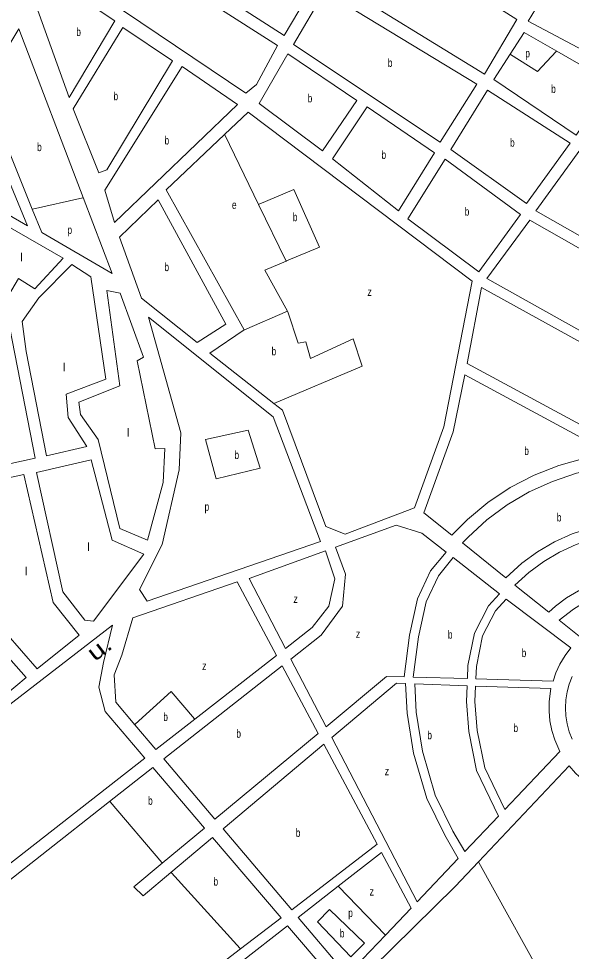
# Model space of a CAD drawing. Extents: x 639657 to 671642, y 222838 to 252123.
# Drawn here: x 659411 to 660082, y 231657 to 232789 of the extents above; entities that cross this region are included whole.
import ezdxf
from ezdxf.enums import TextEntityAlignment as Align

# ---------------------------------------------------------------- set-up
doc = ezdxf.new("R2010")
doc.units = 0
doc.header["$LTSCALE"] = 4
doc.layers.add('1', color=7, linetype='Continuous', lineweight=13)
doc.layers.add('21', color=7, linetype='Continuous', lineweight=13)
doc.layers.add('22', color=7, linetype='Continuous')
doc.layers.add('7', color=7, linetype='Continuous')

msp = doc.modelspace()

# ---------------------------------------------------------------- linework, layer by layer
at = {"layer": '1'}
for p, q in [((660024.97, 232772.55), (660008.147, 232746.29)), ((659690.97, 232109.81), (659783.904, 232143.374)), ((659938.915, 232135.168), (659995.222, 232091.245)), ((659549.867, 232061.917), (659676.62, 232105.9)), ((659676.62, 232105.9), (659724.264, 232016.534)), ((659690.97, 232109.81), (659735.074, 232024.969)), ((660003.446, 232084.921), (660081.943, 232025.658)), ((659279.49, 231864.03), (659525.18, 232053.35)), ((659731.103, 232003.707), (659587.42, 231890.795)), ((659731.103, 232003.707), (659774.783, 231921.779)), ((659741.77, 232012.089), (659784.511, 231929.872)), ((659890.494, 231990.147), (659956.146, 231988.305)), ((659955.773, 231979.715), (659892.164, 231981.954)), ((659966.477, 231988.015), (660060.278, 231985.383)), ((660057.584, 231976.132), (659966.101, 231979.352)), ((659649.56, 231817.608), (659774.783, 231921.779)), ((659791.345, 231916.724), (659895.012, 231717.307)), ((659781.762, 231908.689), (659659.36, 231806.066)), ((659781.762, 231908.689), (659846.521, 231787.222)), ((659265.33, 231658.39), (659564.41, 231891.787)), ((659587.42, 231890.795), (659649.56, 231817.608)), ((659574.147, 231880.365), (659636.741, 231806.944)), ((659993.98, 231821.481), (659953.01, 231778.357)), ((659659.36, 231806.066), (659742.826, 231707.762)), ((659646.606, 231795.372), (659596.181, 231753.096)), ((659646.606, 231795.372), (659729.804, 231697.783)), ((659742.826, 231707.762), (659846.521, 231787.222)), ((659851.789, 231777.341), (659887.827, 231709.745)), ((659945.141, 231770.073), (659895.012, 231717.307)), ((659750.717, 231698.47), (659810.37, 231628.213)), ((659737.807, 231688.395), (659796.642, 231619.383))]:
    msp.add_line(p, q, dxfattribs=at)
for points in [[(659733.58, 232768.73), (659769.33, 232828.99), (659528.13, 232980), (659493.45, 232922.96)], [(659699.98, 232709.55), (659725.57, 232756.89), (659485.98, 232909.51), (659453.24, 232856.45), (659687.13, 232698.76)], [(659830.26, 232906), (660016.32, 232788.3), (659977.06, 232721.88), (659789.71, 232837.13)], [(660188.05, 232792.89), (660143.96, 232725.89), (660030.17, 232786.07), (660074.64, 232859.56)], [(659443.27, 232842.78), (659527.81, 232786.73), (659472.32, 232693.64), (659428.6, 232815.53)], [(659967.81, 232709.81), (659782.79, 232822.07), (659744.9, 232758.04), (659923.14, 232639.54)], [(659518.32, 232605.78), (659597.82, 232738.15), (659537.51, 232778.72), (659477.21, 232679.7), (659508.66, 232601.98)], [(659737.97, 232746.74), (659821.97, 232690.15), (659780.32, 232628.79), (659703.29, 232686.48)], [(659527.7, 232541.93), (659676.98, 232685.3), (659609.67, 232731.21), (659515.73, 232581.07)], [(659936.07, 232630.46), (660027.82, 232565.13), (660081, 232638.14), (659980.54, 232702.65)], [(659421.91, 232537.76), (659360.1, 232687.31), (659305.39, 232605.37)], [(659834.36, 232682.15), (659916.21, 232626.63), (659872.44, 232556.13), (659792.17, 232619.17)], [(659929.13, 232618.62), (660020.59, 232551.46), (659969.94, 232481.88), (659883.76, 232546.51)], [(659662.98, 232418.43), (659580.76, 232569.51), (659533.67, 232524.23), (659560.28, 232450.25), (659628.16, 232396.29)], [(660032.09, 232544.57), (659979.72, 232473.78), (660232.47, 232332.77), (660247.78, 232422.12)], [(659517.16, 232351.84), (659498.95, 232475.78), (659475.6, 232491.08), (659435.75, 232450.38), (659415.38, 232421.78), (659420.25, 232385.2), (659445.02, 232258.69), (659493.85, 232270.15), (659471.14, 232305.32), (659468.99, 232333.39)], [(659534.39, 232456.03), (659518.26, 232459.19), (659533.92, 232343.79), (659484.06, 232323.89), (659486.1, 232308.69), (659507.84, 232278.64), (659533.92, 232170.5), (659567.84, 232156.51), (659586.7, 232226.53), (659588.62, 232267.58), (659577.06, 232267.17), (659555.14, 232373.95), (659562.64, 232378.27)], [(659973.26, 232462.98), (659956.06, 232370.58), (660210.25, 232233.69), (660229.34, 232322)], [(659720.35, 232305.87), (659568.89, 232427.17), (659608.14, 232286.63), (659606.18, 232241.51), (659585.59, 232151.21), (659557.88, 232096.33), (659567.07, 232082.4), (659777.94, 232154.83)], [(659937.141, 232162.531), (659903.21, 232189.71), (659939.07, 232287.95), (659953.21, 232356.92), (660130.701, 232261.204), (660098.661, 232255.825), (660067.349, 232247.124), (660037.118, 232235.197), (660008.299, 232220.176), (659981.208, 232202.225), (659956.143, 232181.54)], [(659524.87, 232156.34), (659499.22, 232253.97), (659432.66, 232238.67), (659464.95, 232093.81), (659491.64, 232059.23), (659502.17, 232057.98), (659563.02, 232139.3)], [(660003.045, 232110.466), (659950.182, 232152.92), (659956.948, 232160.023), (659979.768, 232180.89), (660004.645, 232199.257), (660031.304, 232214.923), (660059.456, 232227.717), (660088.79, 232237.498), (660118.987, 232244.159), (660149.722, 232247.629), (660207.65, 232218.07), (660200.31, 232176.932), (660176.704, 232179.288), (660152.964, 232179.164), (660129.368, 232176.559), (660106.173, 232171.502), (660083.634, 232164.047), (660061.998, 232154.278), (660041.501, 232142.301), (660022.369, 232128.247)], [(659484.61, 232041.18), (659433.58, 232000.36), (659395.6, 232043.73), (659359.66, 232223.34), (659417.63, 232235.92), (659453.18, 232080.87)], [(659395.3, 231968.61), (659308.88, 232028.23), (659309.28, 232062.04), (659307.01, 232092.1), (659285.7, 232207.93), (659343.75, 232219.51), (659380.31, 232034.4), (659420.25, 231989.76)], [(660197.87, 232163.203), (660188.727, 232111.914), (660172.249, 232113.419), (660155.419, 232113.19), (660138.706, 232111.203), (660122.291, 232107.48), (660106.356, 232102.061), (660091.074, 232095.007), (660076.614, 232086.393), (660063.133, 232076.316), (660055.106, 232069.147), (660014.023, 232101.758), (660030.94, 232117.247), (660048.875, 232130.466), (660068.095, 232141.737), (660088.387, 232150.938), (660109.529, 232157.967), (660131.291, 232162.748), (660153.433, 232165.228), (660175.713, 232165.379)], [(660185.918, 232096.158), (660180.469, 232065.605), (660168.613, 232066.2), (660156.754, 232065.551), (660145.029, 232063.667), (660133.564, 232060.567), (660122.486, 232056.286), (660111.917, 232050.87), (660101.972, 232044.379), (660094.171, 232038.139), (660067.761, 232059.099), (660084.965, 232072.728), (660097.951, 232080.543), (660111.683, 232086.958), (660126.01, 232091.903), (660140.776, 232095.323), (660155.818, 232097.18), (660170.972, 232097.455)]]:
    msp.add_lwpolyline(points, close=True, dxfattribs=at)
for points in [[(659427.593, 232558.123), (659368.08, 232705.59), (659411.23, 232776.82), (659489.538, 232572.12), (659524.71, 232480.18)], [(660008.147, 232746.29), (659988.37, 232715.42), (660088.35, 232647.96), (660131.84, 232711.23), (660064.702, 232749.752), (660024.97, 232772.55)], [(659961.93, 232470.58), (659689.91, 232675.69), (659661.34, 232648.613)], [(659661.34, 232648.613), (659590.38, 232581.36), (659685.03, 232411.54)], [(660101.193, 232521.051), (660039.21, 232556.16), (660092.81, 232629.73), (660145.721, 232600.267)], [(659524.71, 232480.18), (659439.1, 232529.61), (659427.593, 232558.123)], [(659369.012, 232496.719), (659395.59, 232538.74), (659465.03, 232498.74), (659430.8, 232461.56), (659410.88, 232473.83)], [(659410.88, 232473.83), (659381, 232423.79), (659400.37, 232413.67), (659431.07, 232255.95), (659295.84, 232226.44), (659286.5, 232278.48), (659316.55, 232285.58), (659327.78, 232298.5), (659325.08, 232317.1), (659314.77, 232330.13), (659295.84, 232332.01), (659262.75, 232310.06), (659254.67, 232315.94)], [(659721.092, 232322.27), (659731.6, 232314.01), (659784.25, 232173.02), (659807.92, 232163.44), (659892.11, 232195.44), (659927.71, 232293.82), (659961.93, 232470.58)], [(659685.03, 232411.54), (659643.25, 232383.46), (659721.092, 232322.27)], [(659795.89, 232147.703), (659869.7, 232174.36), (659900.9, 232164.82), (659930.262, 232141.916)], [(659735.074, 232024.969), (659767.474, 232050.254), (659787.809, 232076.153), (659795.204, 232109.452), (659783.904, 232143.374)], [(659795.89, 232147.703), (659808.145, 232115.002), (659804.447, 232076.153), (659778.566, 232041.004), (659741.77, 232012.089)], [(659930.262, 232141.916), (659911.564, 232119.048), (659895.668, 232085.248), (659886.063, 232041.032), (659879.471, 231990.456)], [(659938.915, 232135.168), (659920.915, 232113.153), (659906.125, 232081.704), (659896.882, 232039.155), (659890.494, 231990.147)], [(659995.222, 232091.245), (659981.695, 232076.58), (659964.677, 232043.523), (659956.843, 232004.325), (659956.146, 231988.305)], [(660003.446, 232084.921), (659990.24, 232070.604), (659974.526, 232040.08), (659967.132, 232003.081), (659966.477, 231988.015)], [(659549.867, 232061.917), (659536.388, 232016.956), (659527.145, 231992.907), (659528.993, 231959.608), (659552.103, 231932.391), (659577.744, 231902.193)], [(659525.18, 232053.35), (659514.204, 232007.706), (659508.658, 231978.107), (659516.053, 231948.508), (659564.41, 231891.787)], [(660081.943, 232025.658), (660074.796, 232016.17), (660068.681, 232005.989), (660063.664, 231995.224), (660060.278, 231985.383)], [(659577.744, 231902.193), (659625.093, 231939.143), (659724.264, 232016.534)], [(659784.511, 231929.872), (659858.06, 231991.057), (659879.471, 231990.456)], [(659881.155, 231982.342), (659870.076, 231982.732), (659791.345, 231916.724)], [(659881.155, 231982.342), (659883.186, 231946.421), (659890.775, 231898.009), (659906.951, 231842.781), (659928.797, 231798.109), (659945.141, 231770.073)], [(659892.164, 231981.954), (659894.109, 231947.583), (659901.503, 231900.41), (659917.217, 231846.761), (659938.477, 231803.288), (659953.01, 231778.357)], [(660083.362, 231990.81), (660079.851, 231981.663), (660077.315, 231972.2), (660075.783, 231962.523), (660075.27, 231952.739), (660075.783, 231942.955), (660077.316, 231933.279), (660079.851, 231923.815), (660083.362, 231914.669)], [(659955.773, 231979.715), (659954.932, 231960.35), (659957.805, 231923.94), (659967.43, 231876.74), (659993.98, 231821.481)], [(659966.101, 231979.352), (659965.283, 231960.533), (659968.056, 231925.384), (659977.299, 231880.06), (660001.593, 231829.496)], [(660057.584, 231976.132), (660055.685, 231960.635), (660055.48, 231948.76), (660056.517, 231936.93), (660058.785, 231925.272), (660062.259, 231913.916), (660068.471, 231899.891), (660001.593, 231829.496)], [(659574.147, 231880.365), (659521.67, 231839.127), (659356.867, 231709.618), (659313.129, 231675.248), (659278.71, 231648.2)], [(660271.806, 231663.27), (660226.85, 231739.01), (660180.17, 231814.9), (660164.422, 231839.367), (660149.695, 231840.912), (660138.111, 231843.529), (660126.863, 231847.343), (660116.077, 231852.311), (660105.868, 231858.379), (660096.35, 231865.482), (660087.626, 231873.54), (660079.794, 231882.464), (659969.679, 231765.827)], [(659596.181, 231753.096), (659562.27, 231724.665), (659551.178, 231735.765), (659585.645, 231764.438), (659636.741, 231806.944)], [(659750.717, 231698.47), (659799.297, 231736.379), (659851.789, 231777.341)], [(659969.679, 231765.827), (659941.34, 231735.81), (659840.53, 231636.72), (659593.266, 231384.722), (659545.632, 231336.177)], [(659887.827, 231709.745), (659856.688, 231676.968), (659810.37, 231628.213)], [(659432.694, 231470.111), (659680.76, 231660.201), (659729.804, 231697.783)], [(659442.772, 231458.167), (659566.611, 231554.804), (659737.807, 231688.395)]]:
    msp.add_lwpolyline(points, dxfattribs=at)
at = {"layer": '21'}
for points in [[(660008.147, 232746.29), (660008.647, 232745.968), (660041.181, 232725.038), (660064.226, 232749.252), (660064.702, 232749.752)], [(659702.625, 232563.812), (659661.583, 232648.113), (659661.34, 232648.613)], [(659702.625, 232563.812), (659703.125, 232564.026), (659745.291, 232582.11), (659776.718, 232511.812), (659736.547, 232495.367), (659736.047, 232495.162)], [(659427.593, 232558.123), (659428.093, 232558.236), (659489.038, 232572.007), (659489.538, 232572.12)], [(659737.896, 232434.114), (659710.166, 232484.063), (659736.047, 232495.162), (659702.625, 232563.812)], [(659685.03, 232411.54), (659685.53, 232411.754), (659737.896, 232434.114)], [(659721.092, 232322.27), (659828.481, 232367.516), (659817.389, 232400.815), (659765.626, 232376.766), (659760.08, 232397.115), (659750.837, 232395.266), (659738.063, 232433.614), (659737.896, 232434.114)], [(659704.619, 232243.57), (659689.83, 232289.819), (659638.067, 232278.719)], [(659638.067, 232278.719), (659651.008, 232230.621), (659704.619, 232243.57)], [(659552.103, 231932.391), (659552.603, 231932.844), (659596.471, 231972.559), (659624.665, 231939.643), (659625.093, 231939.143)], [(659521.67, 231839.127), (659522.098, 231838.627), (659585.217, 231764.938), (659585.645, 231764.438)], [(659969.679, 231765.827), (659969.957, 231765.328), (660061.231, 231601.063)], [(659596.181, 231753.096), (659596.636, 231752.596), (659680.305, 231660.701), (659680.76, 231660.201)], [(659799.297, 231736.379), (659799.78, 231735.879), (659856.205, 231677.468), (659856.688, 231676.968)], [(659831.254, 231667.319), (659788.734, 231708.018), (659773.945, 231693.218)], [(659773.945, 231693.218), (659814.616, 231650.67), (659831.254, 231667.319)]]:
    msp.add_lwpolyline(points, dxfattribs=at)

# ---------------------------------------------------------------- texts
at = {"layer": '22', "width": 1.3}
msp.add_text('u.', height=20, rotation=37.62, dxfattribs=at).set_placement((659515.168, 232017.229), align=Align.CENTER)
at = {"layer": '7'}
for s, width, p in [('b', 0.75, (659481.172, 232768.21)), ('p', 0.75, (660026.58, 232742.282)), ('b', 0.75, (659859.536, 232730.805)), ('b', 0.75, (660057.987, 232699.028)), ('b', 0.75, (659526.404, 232690.35)), ('b', 0.75, (659762.19, 232687.765)), ('b', 0.75, (659433.581, 232628.5)), ('b', 0.75, (659588.348, 232636.57)), ('b', 0.75, (660008.044, 232633.89)), ('b', 0.75, (659851.884, 232619.14)), ('e', 0.75, (659670.259, 232558.311)), ('b', 0.75, (659952.911, 232550.25)), ('b', 0.75, (659744.206, 232543.512)), ('p', 0.75, (659470.444, 232527.941)), ('b', 0.75, (659588.215, 232482.9)), ('z', 0.8, (659834.792, 232452.864)), ('b', 0.75, (659718.325, 232380.717)), ('b', 0.75, (659673.292, 232254.785)), ('b', 0.75, (660025.329, 232259.725)), ('p', 0.75, (659636.983, 232192.022)), ('b', 0.75, (660064.828, 232179.047)), ('z', 0.8, (659744.923, 232080.162)), ('z', 0.8, (659820.719, 232037.613)), ('b', 0.75, (659932.491, 232036.865)), ('b', 0.75, (660022.136, 232014.438)), ('z', 0.8, (659634.002, 231998.764)), ('b', 0.75, (659586.84, 231936.893)), ('b', 0.75, (659675.577, 231916.544)), ('b', 0.75, (659907.59, 231914.765)), ('b', 0.75, (660012.175, 231923.487)), ('z', 0.8, (659855.844, 231871.118)), ('b', 0.75, (659568.353, 231835.147)), ('b', 0.75, (659747.676, 231796.298)), ('b', 0.75, (659647.847, 231737.1)), ('z', 0.8, (659837.357, 231724.973)), ('p', 0.75, (659811.476, 231699.073)), ('b', 0.75, (659801.287, 231674.202))]:
    msp.add_text(s, height=10, dxfattribs=dict(at, width=width)).set_placement(p)
for p in [(659413.136, 232494.642), (659464.899, 232361.446), (659542.543, 232281.899), (659494.477, 232143.153), (659418.681, 232113.554)]:
    msp.add_text('l', height=10, dxfattribs=at).set_placement(p)

doc.saveas('drawing.dxf')
